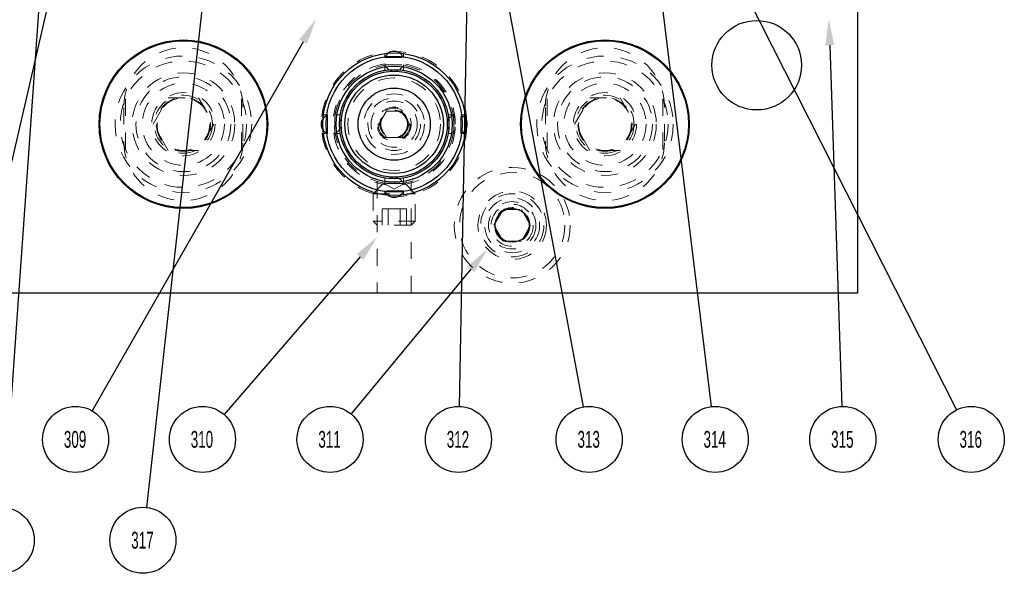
# Model space of a CAD drawing. Header units: inches. Extents: x 1880 to 2363, y -453 to -54.
# Tile 953 of 1056: x 2211 to 2217, y -425 to -422. Entities that reach past the tile are written whole.
import ezdxf

# ---------------------------------------------------------------- set-up
doc = ezdxf.new("R2010")
doc.units = ezdxf.units.IN
doc.header["$LTSCALE"] = 0.5
doc.header["$MEASUREMENT"] = 0
doc.linetypes.add('HIDDEN', pattern=[0.225, 0.15, -0.075])
for name, color, linetype in [('SID-M-S', 105, 'Continuous'), ('ST1-M-S', 193, 'Continuous'), ('SVE-M-S', 8, 'Continuous')]:
    doc.layers.add(name, color=color, linetype=linetype)
doc.styles.add('SLDTEXTSTYLE0', font='TXT', dxfattribs={"width": 0.595745})

msp = doc.modelspace()

# ---------------------------------------------------------------- linework, layer by layer
at = {"color": 7, "linetype": 'HIDDEN', "lineweight": 18}
for p, q in [((2213.08001, -422.48517), (2213.12512, -422.40704)), ((2213.12512, -422.40704), (2213.21533, -422.40704)), ((2213.21533, -422.40704), (2213.26043, -422.48517)), ((2213.12512, -422.56329), (2213.08001, -422.48517)), ((2213.26043, -422.48517), (2213.21533, -422.56329)), ((2213.21533, -422.56329), (2213.12512, -422.56329))]:
    msp.add_line(p, q, dxfattribs=at)
for radius in [0.156, 0.137, 0.095, 0.08397, 0.0837, 0.08318]:
    msp.add_circle((2213.17022, -422.48517), radius, dxfattribs=at)
at = {"layer": 'SID-M-S'}
for p, q in [((2213.41103, -418.06788), (2216.50383, -424.18093)), ((2211.87105, -418.51189), (2210.56382, -424.16486)), ((2212.20987, -420.18156), (2211.70195, -424.75993)), ((2211.15823, -420.43678), (2210.85378, -424.75922)), ((2213.64282, -420.68852), (2214.29074, -424.16315)), ((2213.61726, -420.88025), (2213.55506, -424.15986)), ((2214.65306, -420.92125), (2215.05029, -424.16128)), ((2212.6303, -421.9956), (2211.37833, -424.18567)), ((2215.75289, -422.01608), (2215.82437, -424.15993)), ((2212.96777, -423.27332), (2212.16126, -424.20747)), ((2213.62489, -423.34652), (2212.91487, -424.2048))]:
    msp.add_line(p, q, dxfattribs=at)
at = {"layer": 'SID-M-S', "color": 0}
for centre in [(2211.28106, -424.35582), (2212.03318, -424.35582), (2212.78994, -424.35582), (2213.55134, -424.35582), (2214.32667, -424.35582), (2215.07415, -424.35582), (2215.83091, -424.35582), (2216.59231, -424.35582), (2210.84001, -424.95473), (2211.68033, -424.95473)]:
    msp.add_circle(centre, 0.196, dxfattribs=at)
at = {"layer": 'SID-M-S'}
for points in [[(2212.60773, -421.9827), (2212.70772, -421.86017), (2212.60773, -421.9827), (2212.65287, -422.0085)], [(2215.72691, -422.01695), (2215.7477, -421.86017), (2215.72691, -422.01695), (2215.77888, -422.01521)], [(2212.94809, -423.25633), (2213.06972, -423.15524), (2212.94809, -423.25633), (2212.98745, -423.29031)], [(2213.60486, -423.32995), (2213.72433, -423.22632), (2213.60486, -423.32995), (2213.64492, -423.36309)]]:
    msp.add_solid(points, dxfattribs=at)
at = {"layer": 'ST1-M-S', "linetype": 'Continuous', "lineweight": 25}
for p, q in [((2215.92022, -423.48517), (2215.92022, -416.98517)), ((2204.92022, -423.48517), (2215.92022, -423.48517))]:
    msp.add_line(p, q, dxfattribs=at)
at = {"layer": 'ST1-M-S', "linetype": 'HIDDEN', "lineweight": 18}
for p, q in [((2211.56672, -422.38517), (2211.56672, -422.58517)), ((2212.27372, -422.58517), (2212.27372, -422.38517)), ((2214.06672, -422.38517), (2214.06672, -422.58517)), ((2214.77372, -422.58517), (2214.77372, -422.38517)), ((2213.06972, -422.82529), (2213.06972, -423.48517)), ((2213.27072, -423.48517), (2213.27072, -422.82525))]:
    msp.add_line(p, q, dxfattribs=at)
at = {"layer": 'ST1-M-S', "linetype": 'Continuous', "lineweight": 25}
for centre, radius in [((2215.32022, -422.13517), 0.26565), ((2213.87022, -423.08517), 0.1005)]:
    msp.add_circle(centre, radius, dxfattribs=at)
at = {"layer": 'ST1-M-S', "linetype": 'HIDDEN', "lineweight": 18}
for centre, radius in [((2211.92022, -422.48517), 0.3045), ((2214.42022, -422.48517), 0.3045), ((2211.92022, -422.48517), 0.172), ((2214.42022, -422.48517), 0.172), ((2213.87022, -423.08517), 0.34375)]:
    msp.add_circle(centre, radius, dxfattribs=at)
for centre, radius, start, end in [((2211.92022, -422.38517), 0.3535, 0, 180), ((2214.42022, -422.38517), 0.3535, 0, 180), ((2213.17022, -422.48517), 0.35433, 91.727104, 179.745336), ((2213.17022, -422.48517), 0.35433, 0, 89.232104), ((2213.17022, -422.48517), 0.35433, 272.615005, 0), ((2213.17022, -422.48517), 0.35433, 182.178832, 270.285897), ((2211.92022, -422.58517), 0.3535, 180, 0), ((2214.42022, -422.58517), 0.3535, 180, 0)]:
    msp.add_arc(centre, radius, start, end, dxfattribs=at)
at = {"layer": 'SVE-M-S', "linetype": 'HIDDEN', "lineweight": 18}
for p, q in [((2213.1151, -422.06554), (2213.1151, -422.08995)), ((2213.12385, -422.07458), (2213.1151, -422.08997)), ((2213.13552, -422.06336), (2213.12385, -422.07458)), ((2213.21656, -422.07454), (2213.20492, -422.06336)), ((2213.22533, -422.08992), (2213.21656, -422.07454)), ((2213.22534, -422.08995), (2213.22534, -422.06554)), ((2213.1151, -422.08995), (2213.22534, -422.08995)), ((2213.1151, -422.13235), (2213.1151, -422.16533)), ((2213.22534, -422.16533), (2213.22534, -422.13235)), ((2211.57647, -422.3353), (2211.57647, -422.63504)), ((2211.74009, -422.48517), (2211.83015, -422.32917)), ((2211.83015, -422.32917), (2212.01029, -422.32917)), ((2212.01029, -422.32917), (2212.10035, -422.48517)), ((2212.26397, -422.3353), (2212.26397, -422.63504)), ((2214.07647, -422.3353), (2214.07647, -422.63504)), ((2214.24009, -422.48517), (2214.33015, -422.32917)), ((2214.33015, -422.32917), (2214.51029, -422.32917)), ((2214.51029, -422.32917), (2214.60035, -422.48517)), ((2214.76397, -422.3353), (2214.76397, -422.63504)), ((2212.775, -422.43005), (2212.7506, -422.43005)), ((2212.77497, -422.43006), (2212.75959, -422.43883)), ((2212.85038, -422.43005), (2212.81741, -422.43005)), ((2213.52304, -422.43005), (2213.49006, -422.43005)), ((2213.58081, -422.4388), (2213.56543, -422.43005)), ((2213.58985, -422.43005), (2213.56544, -422.43005)), ((2211.83015, -422.64117), (2211.74009, -422.48517)), ((2212.10035, -422.48517), (2212.01029, -422.64117)), ((2212.75959, -422.43883), (2212.74842, -422.45047)), ((2213.59202, -422.45047), (2213.58081, -422.4388)), ((2214.33015, -422.64117), (2214.24009, -422.48517)), ((2214.60035, -422.48517), (2214.51029, -422.64117)), ((2212.74842, -422.51986), (2212.75964, -422.53154)), ((2212.7506, -422.54029), (2212.775, -422.54029)), ((2212.75964, -422.53154), (2212.77502, -422.54029)), ((2212.81741, -422.54029), (2212.85038, -422.54029)), ((2213.49006, -422.54029), (2213.52304, -422.54029)), ((2213.56544, -422.54029), (2213.58985, -422.54029)), ((2213.56546, -422.54028), (2213.58084, -422.53151)), ((2213.58084, -422.53151), (2213.59202, -422.51986)), ((2212.01029, -422.64117), (2211.83015, -422.64117)), ((2214.51029, -422.64117), (2214.33015, -422.64117)), ((2213.10772, -422.83517), (2213.04522, -422.89767)), ((2213.10772, -422.83517), (2213.23272, -422.83517)), ((2213.10772, -422.83517), (2213.17022, -422.87125)), ((2213.1151, -422.80501), (2213.1151, -422.83798)), ((2213.17022, -422.87125), (2213.23272, -422.83517)), ((2213.22534, -422.83798), (2213.22534, -422.80501)), ((2213.29522, -422.89767), (2213.23272, -422.83517)), ((2213.04522, -422.89767), (2213.29522, -422.89767)), ((2213.04522, -422.89767), (2213.04522, -423.06067)), ((2213.22534, -422.88039), (2213.1151, -422.88039)), ((2213.1151, -422.88039), (2213.1151, -422.90479)), ((2213.22534, -422.90479), (2213.22534, -422.88039)), ((2213.29522, -423.06067), (2213.29522, -422.89767)), ((2213.13414, -422.98674), (2213.09805, -422.98674)), ((2213.09805, -422.98674), (2213.09805, -423.08517)), ((2213.13414, -422.98674), (2213.13414, -423.08517)), ((2213.20631, -422.98674), (2213.13414, -422.98674)), ((2213.20631, -422.98674), (2213.20631, -423.08517)), ((2213.24239, -422.98674), (2213.20631, -422.98674)), ((2213.24239, -422.98674), (2213.24239, -423.08517)), ((2213.76197, -423.08517), (2213.81609, -422.99142)), ((2213.81609, -422.99142), (2213.92435, -422.99142)), ((2213.92435, -422.99142), (2213.97847, -423.08517)), ((2213.29522, -423.06067), (2213.04522, -423.06067)), ((2213.04522, -423.06067), (2213.06972, -423.08517)), ((2213.27072, -423.08517), (2213.29522, -423.06067)), ((2213.27072, -423.08517), (2213.06972, -423.08517)), ((2213.81609, -423.17892), (2213.76197, -423.08517)), ((2213.97847, -423.08517), (2213.92435, -423.17892)), ((2213.92435, -423.17892), (2213.81609, -423.17892))]:
    msp.add_line(p, q, dxfattribs=at)
at = {"layer": 'SVE-M-S', "linetype": 'Continuous', "lineweight": 25}
for centre, radius in [((2211.92022, -422.48517), 0.5), ((2211.92022, -422.48517), 0.495), ((2214.42022, -422.48517), 0.5), ((2214.42022, -422.48517), 0.495), ((2213.17022, -422.48517), 0.42323), ((2213.17022, -422.48517), 0.40354), ((2213.17022, -422.48517), 0.34449), ((2213.17022, -422.48517), 0.3248), ((2213.17022, -422.48517), 0.31496), ((2213.17022, -422.48517), 0.29172), ((2213.17022, -422.48517), 0.21418)]:
    msp.add_circle(centre, radius, dxfattribs=at)
at = {"layer": 'SVE-M-S', "linetype": 'HIDDEN', "lineweight": 18}
for centre, radius in [((2211.92022, -422.48517), 0.405), ((2213.17022, -422.48517), 0.4311), ((2214.42022, -422.48517), 0.405), ((2211.92022, -422.48517), 0.375), ((2214.42022, -422.48517), 0.375), ((2211.92022, -422.48517), 0.28125), ((2213.17022, -422.48517), 0.29172), ((2214.42022, -422.48517), 0.28125), ((2211.92022, -422.48517), 0.24375), ((2213.17022, -422.48517), 0.275), ((2214.42022, -422.48517), 0.24375), ((2211.92022, -422.48517), 0.1875), ((2213.17022, -422.48517), 0.21418), ((2213.17022, -422.48517), 0.1795), ((2214.42022, -422.48517), 0.1875), ((2211.92022, -422.48517), 0.16072), ((2211.92022, -422.48517), 0.16045), ((2211.92022, -422.48517), 0.15993), ((2211.92022, -422.48517), 0.15625), ((2214.42022, -422.48517), 0.16072), ((2214.42022, -422.48517), 0.16045), ((2214.42022, -422.48517), 0.15993), ((2214.42022, -422.48517), 0.15625), ((2213.17022, -422.48517), 0.1015), ((2213.17022, -422.48517), 0.0795), ((2213.87022, -423.08517), 0.3125), ((2213.87022, -423.08517), 0.203), ((2213.87022, -423.08517), 0.1875), ((2213.87022, -423.08517), 0.1625), ((2213.87022, -423.08517), 0.1405), ((2213.87022, -423.08517), 0.125), ((2213.87022, -423.08517), 0.10497), ((2213.87022, -423.08517), 0.1047), ((2213.87022, -423.08517), 0.10418)]:
    msp.add_circle(centre, radius, dxfattribs=at)
at = {"layer": 'SVE-M-S', "linetype": 'Continuous', "lineweight": 25}
for centre, start, end in [((2213.17022, -422.11115), 54.018869, 125.981131), ((2212.7962, -422.48517), 144.018875, 215.981125), ((2213.54424, -422.48517), 324.018869, 35.981131), ((2213.17022, -422.85918), 234.018869, 305.981131)]:
    msp.add_arc(centre, 0.05906, start, end, dxfattribs=at)
at = {"layer": 'SVE-M-S', "linetype": 'HIDDEN', "lineweight": 18}
for centre, radius, start, end in [((2213.17022, -422.48517), 0.3625, 98.415042, 172.335265), ((2213.17022, -422.11115), 0.05906, 201.074154, 270), ((2213.17022, -422.11115), 0.05906, 270, 338.959217), ((2213.17022, -422.48517), 0.3625, 0, 82.456552), ((2212.7962, -422.48517), 0.05906, 291.061734, 68.973373), ((2213.54424, -422.48517), 0.05906, 111.076787, 248.977024), ((2213.17022, -422.48517), 0.3625, 278.091118, 0), ((2213.17022, -422.48517), 0.3625, 188.249779, 262.20258), ((2213.17022, -422.85918), 0.05906, 21.073193, 158.978576), ((2213.17022, -422.85918), 0.05906, 201.074154, 234.018869), ((2213.17022, -422.85918), 0.05906, 305.981131, 338.959217)]:
    msp.add_arc(centre, radius, start, end, dxfattribs=at)
for points in [[(2213.1151, -422.13235), (2213.11593, -422.13235), (2213.11759, -422.13235), (2213.13033, -422.13235), (2213.14855, -422.13235), (2213.17022, -422.13235), (2213.19189, -422.13235), (2213.21011, -422.13235), (2213.22285, -422.13235), (2213.22451, -422.13235), (2213.22534, -422.13235)], [(2213.56544, -422.54029), (2213.56544, -422.53946), (2213.56544, -422.5378), (2213.56544, -422.52505), (2213.56544, -422.50684), (2213.56544, -422.48517), (2213.56544, -422.4635), (2213.56544, -422.44528), (2213.56544, -422.43254), (2213.56544, -422.43088), (2213.56544, -422.43005)]]:
    msp.add_open_spline(points, degree=3, dxfattribs=at)
for points, knots in [([(2212.775, -422.43008), (2212.775, -422.43007), (2212.775, -422.42865), (2212.775, -422.43356), (2212.775, -422.44501), (2212.775, -422.46357), (2212.775, -422.47797), (2212.775, -422.48517)], [0, 0, 0, 0, 0.00190039, 0.25142529, 0.5009502, 0.7504751, 1, 1, 1, 1]), ([(2212.81741, -422.54027), (2212.81741, -422.54028), (2212.81741, -422.54168), (2212.81741, -422.53677), (2212.81741, -422.52533), (2212.81741, -422.50676), (2212.81741, -422.48519), (2212.81741, -422.46349), (2212.81741, -422.44528), (2212.81741, -422.43254), (2212.81741, -422.43089), (2212.81741, -422.43006)], [0, 0, 0, 0, 0.0004015, 0.1253918, 0.2503822, 0.3753725, 0.5003628, 0.6253532, 0.7503435, 0.8753339, 1, 1, 1, 1]), ([(2213.52304, -422.43008), (2213.52304, -422.43007), (2213.52304, -422.42865), (2213.52304, -422.43356), (2213.52304, -422.44501), (2213.52304, -422.46357), (2213.52304, -422.47797), (2213.52304, -422.48517)], [0, 0, 0, 0, 0.00190039, 0.25142529, 0.5009502, 0.7504751, 1, 1, 1, 1]), ([(2212.775, -422.48517), (2212.775, -422.49239), (2212.775, -422.50684), (2212.775, -422.52505), (2212.775, -422.53778), (2212.775, -422.53943), (2212.775, -422.54026)], [0, 0, 0, 0, 0.250432, 0.5008641, 0.7512961, 1, 1, 1, 1]), ([(2213.52304, -422.48517), (2213.52304, -422.49239), (2213.52304, -422.50684), (2213.52304, -422.52505), (2213.52304, -422.53778), (2213.52304, -422.53943), (2213.52304, -422.54026)], [0, 0, 0, 0, 0.250432, 0.5008641, 0.7512961, 1, 1, 1, 1]), ([(2213.22531, -422.83798), (2213.22449, -422.83798), (2213.22283, -422.83798), (2213.21011, -422.83798), (2213.19189, -422.83798), (2213.17022, -422.83798), (2213.14855, -422.83798), (2213.13033, -422.83798), (2213.11759, -422.83798), (2213.11593, -422.83798), (2213.1151, -422.83798)], [0, 0, 0, 0, 0.1243766, 0.2494657, 0.3745547, 0.4996438, 0.6247328, 0.7498219, 0.8749109, 1, 1, 1, 1])]:
    msp.add_open_spline(points, degree=3, knots=knots, dxfattribs=at)

# ---------------------------------------------------------------- texts
at = {"layer": 'SID-M-S', "color": 0, "char_height": 0.1, "attachment_point": 2, "style": 'SLDTEXTSTYLE0'}
for s, insert in [('309', (2211.27804, -424.30545)), ('310', (2212.03016, -424.30545)), ('311', (2212.78692, -424.30545)), ('312', (2213.54832, -424.30545)), ('313', (2214.32365, -424.30545)), ('314', (2215.07112, -424.30545)), ('315', (2215.82788, -424.30545)), ('316', (2216.58929, -424.30545)), ('317', (2211.67731, -424.90436))]:
    msp.add_mtext(s, dxfattribs=dict(at, insert=insert))

doc.saveas('drawing.dxf')
